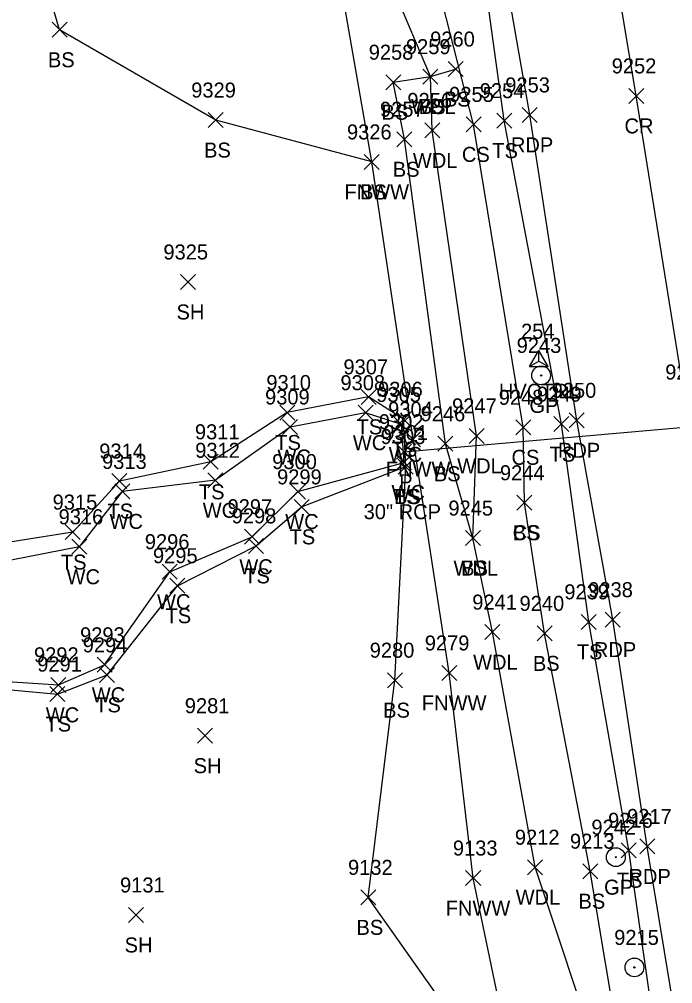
# Model space of a CAD drawing. Extents: x 1439173 to 1457902, y 641926 to 659889.
# Drawn here: x 1448178.4 to 1448265.5, y 646434.5 to 646563.1 of the extents above; entities that cross this region are included whole.
import ezdxf

# ---------------------------------------------------------------- set-up
doc = ezdxf.new("R2010")
doc.units = 0
for name, color, linetype in [('C_A', 7, 'Continuous'), ('C_I', 7, 'Continuous'), ('CPSM', 7, 'Continuous'), ('D_A', 7, 'Continuous'), ('D_C', 7, 'Continuous'), ('D_I', 7, 'Continuous'), ('D_TIC', 7, 'Continuous'), ('DCP', 7, 'Continuous'), ('L_A', 7, 'Continuous'), ('L_I', 7, 'Continuous'), ('L_TIC', 7, 'Continuous'), ('LAWA', 7, 'Continuous'), ('LAWE', 7, 'Continuous'), ('LELB', 7, 'Continuous'), ('LFNC', 7, 'Continuous'), ('P_A', 7, 'Continuous'), ('P_I', 7, 'Continuous'), ('P_TIC', 7, 'Continuous'), ('PET', 7, 'Continuous'), ('PRC', 7, 'Continuous'), ('R_A', 7, 'Continuous'), ('R_I', 7, 'Continuous'), ('RGP', 7, 'Continuous')]:
    doc.layers.add(name, color=color, linetype=linetype)

msp = doc.modelspace()

# ---------------------------------------------------------------- linework, layer by layer
at = {"layer": 'CPSM'}
for p, q in [((1448246.41, 646516.77), (1448247.66, 646518.94)), ((1448248.91, 646516.77), (1448247.66, 646518.94)), ((1448247.66, 646517.49), (1448247.66, 646518.94)), ((1448246.41, 646516.77), (1448247.66, 646517.49)), ((1448246.41, 646516.77), (1448248.91, 646516.77)), ((1448247.66, 646517.49), (1448247.66, 646517.49)), ((1448247.66, 646517.49), (1448248.91, 646516.77))]:
    msp.add_line(p, q, dxfattribs=at)
at = {"layer": 'D_TIC'}
for points in [[(1448228.69, 646504.43), (1448230.69, 646506.43)], [(1448230.69, 646504.43), (1448228.69, 646506.43)]]:
    msp.add_lwpolyline(points, dxfattribs=at)
at = {"layer": 'DCP'}
msp.add_lwpolyline([(1448229.69, 646505.43), (1448300.46, 646511.65)], dxfattribs=at)
at = {"layer": 'L_TIC'}
for points in [[(1448182.78, 646560.69), (1448184.78, 646562.69)], [(1448184.78, 646560.69), (1448182.78, 646562.69)], [(1448235.58, 646555.45), (1448237.58, 646557.45)], [(1448237.58, 646555.45), (1448235.58, 646557.45)], [(1448227.26, 646553.7), (1448229.26, 646555.7)], [(1448229.26, 646553.7), (1448227.26, 646555.7)], [(1448232.23, 646554.44), (1448234.23, 646556.44)], [(1448234.23, 646554.44), (1448232.23, 646556.44)], [(1448232.23, 646554.44), (1448234.23, 646556.44)], [(1448234.23, 646554.44), (1448232.23, 646556.44)], [(1448203.61, 646548.65), (1448205.61, 646550.65)], [(1448205.61, 646548.65), (1448203.61, 646550.65)], [(1448242.06, 646548.57), (1448244.06, 646550.57)], [(1448244.06, 646548.57), (1448242.06, 646550.57)], [(1448232.47, 646547.27), (1448234.47, 646549.27)], [(1448234.47, 646547.27), (1448232.47, 646549.27)], [(1448237.98, 646548.07), (1448239.98, 646550.07)], [(1448239.98, 646548.07), (1448237.98, 646550.07)], [(1448228.76, 646546.09), (1448230.76, 646548.09)], [(1448230.76, 646546.09), (1448228.76, 646548.09)], [(1448224.41, 646543.07), (1448226.41, 646545.07)], [(1448226.41, 646543.07), (1448224.41, 646545.07)], [(1448224.41, 646543.07), (1448226.41, 646545.07)], [(1448226.41, 646543.07), (1448224.41, 646545.07)], [(1448199.89, 646527.06), (1448201.89, 646529.06)], [(1448201.89, 646527.06), (1448199.89, 646529.06)], [(1448223.97, 646511.74), (1448225.97, 646513.74)], [(1448225.97, 646511.74), (1448223.97, 646513.74)], [(1448213.13, 646509.65), (1448215.13, 646511.65)], [(1448215.13, 646509.65), (1448213.13, 646511.65)], [(1448223.57, 646509.63), (1448225.57, 646511.63)], [(1448225.57, 646509.63), (1448223.57, 646511.63)], [(1448228.64, 646508.75), (1448230.64, 646510.75)], [(1448230.64, 646508.75), (1448228.64, 646510.75)], [(1448213.52, 646507.72), (1448215.52, 646509.72)], [(1448215.52, 646507.72), (1448213.52, 646509.72)], [(1448228.35, 646508.06), (1448230.35, 646510.06)], [(1448230.35, 646508.06), (1448228.35, 646510.06)], [(1448244.59, 646507.68), (1448246.59, 646509.68)], [(1448246.59, 646507.68), (1448244.59, 646509.68)], [(1448249.69, 646508.1), (1448251.69, 646510.1)], [(1448251.69, 646508.1), (1448249.69, 646510.1)], [(1448229.92, 646506.09), (1448231.92, 646508.09)], [(1448231.92, 646506.09), (1448229.92, 646508.09)], [(1448238.37, 646506.54), (1448240.37, 646508.54)], [(1448240.37, 646506.54), (1448238.37, 646508.54)], [(1448234.23, 646505.48), (1448236.23, 646507.48)], [(1448236.23, 646505.48), (1448234.23, 646507.48)], [(1448202.95, 646503.08), (1448204.95, 646505.08)], [(1448204.95, 646503.08), (1448202.95, 646505.08)], [(1448228.72, 646502.99), (1448230.72, 646504.99)], [(1448230.72, 646502.99), (1448228.72, 646504.99)], [(1448228.94, 646502.45), (1448230.94, 646504.45)], [(1448230.94, 646502.45), (1448228.94, 646504.45)], [(1448228.94, 646502.45), (1448230.94, 646504.45)], [(1448230.94, 646502.45), (1448228.94, 646504.45)], [(1448190.77, 646500.51), (1448192.77, 646502.51)], [(1448192.77, 646500.51), (1448190.77, 646502.51)], [(1448203.57, 646500.61), (1448205.57, 646502.61)], [(1448205.57, 646500.61), (1448203.57, 646502.61)], [(1448191.14, 646499.13), (1448193.14, 646501.13)], [(1448193.14, 646499.13), (1448191.14, 646501.13)], [(1448214.56, 646499.11), (1448216.56, 646501.11)], [(1448216.56, 646499.11), (1448214.56, 646501.11)], [(1448215.04, 646497.07), (1448217.04, 646499.07)], [(1448217.04, 646497.07), (1448215.04, 646499.07)], [(1448244.75, 646497.62), (1448246.75, 646499.62)], [(1448246.75, 646497.62), (1448244.75, 646499.62)], [(1448244.75, 646497.62), (1448246.75, 646499.62)], [(1448246.75, 646497.62), (1448244.75, 646499.62)], [(1448184.55, 646493.71), (1448186.55, 646495.71)], [(1448186.55, 646493.71), (1448184.55, 646495.71)], [(1448208.44, 646493.09), (1448210.44, 646495.09)], [(1448210.44, 646493.09), (1448208.44, 646495.09)], [(1448237.88, 646492.91), (1448239.88, 646494.91)], [(1448239.88, 646492.91), (1448237.88, 646494.91)], [(1448237.88, 646492.91), (1448239.88, 646494.91)], [(1448239.88, 646492.91), (1448237.88, 646494.91)], [(1448185.41, 646491.75), (1448187.41, 646493.75)], [(1448187.41, 646491.75), (1448185.41, 646493.75)], [(1448208.99, 646491.87), (1448210.99, 646493.87)], [(1448210.99, 646491.87), (1448208.99, 646493.87)], [(1448197.47, 646488.43), (1448199.47, 646490.43)], [(1448199.47, 646488.43), (1448197.47, 646490.43)], [(1448198.5, 646486.56), (1448200.5, 646488.56)], [(1448200.5, 646486.56), (1448198.5, 646488.56)], [(1448253.33, 646481.74), (1448255.33, 646483.74)], [(1448255.33, 646481.74), (1448253.33, 646483.74)], [(1448240.49, 646480.37), (1448242.49, 646482.37)], [(1448242.49, 646480.37), (1448240.49, 646482.37)], [(1448247.44, 646480.2), (1448249.44, 646482.2)], [(1448249.44, 646480.2), (1448247.44, 646482.2)], [(1448188.78, 646476.01), (1448190.78, 646478.01)], [(1448190.78, 646476.01), (1448188.78, 646478.01)], [(1448234.73, 646474.92), (1448236.73, 646476.92)], [(1448236.73, 646474.92), (1448234.73, 646476.92)], [(1448189.13, 646474.67), (1448191.13, 646476.67)], [(1448191.13, 646474.67), (1448189.13, 646476.67)], [(1448227.48, 646473.96), (1448229.48, 646475.96)], [(1448229.48, 646473.96), (1448227.48, 646475.96)], [(1448182.64, 646473.34), (1448184.64, 646475.34)], [(1448184.64, 646473.34), (1448182.64, 646475.34)], [(1448182.5, 646472.11), (1448184.5, 646474.11)], [(1448184.5, 646472.11), (1448182.5, 646474.11)], [(1448202.17, 646466.56), (1448204.17, 646468.56)], [(1448204.17, 646466.56), (1448202.17, 646468.56)], [(1448258.66, 646451.28), (1448260.66, 646453.28)], [(1448260.66, 646451.28), (1448258.66, 646453.28)], [(1448246.18, 646449.02), (1448248.18, 646451.02)], [(1448248.18, 646449.02), (1448246.18, 646451.02)], [(1448253.52, 646448.49), (1448255.52, 646450.49)], [(1448255.52, 646448.49), (1448253.52, 646450.49)], [(1448237.92, 646447.58), (1448239.92, 646449.58)], [(1448239.92, 646447.58), (1448237.92, 646449.58)], [(1448223.93, 646445), (1448225.93, 646447)], [(1448225.93, 646445), (1448223.93, 646447)], [(1448192.98, 646442.65), (1448194.98, 646444.65)], [(1448194.98, 646442.65), (1448192.98, 646444.65)]]:
    msp.add_lwpolyline(points, dxfattribs=at)
at = {"layer": 'LAWA'}
msp.add_lwpolyline([(1448245.53, 646416.76), (1448255.84, 646423.96), (1448247.18, 646450.02), (1448241.49, 646481.37), (1448238.88, 646493.91), (1448239.37, 646507.54), (1448233.47, 646548.27), (1448233.23, 646555.44), (1448226.41, 646571.66), (1448218.69, 646589.95)], dxfattribs=at)
at = {"layer": 'LAWE'}
msp.add_lwpolyline([(1448131.03, 646465), (1448142.51, 646472.24), (1448161.19, 646472.33), (1448170.68, 646475.19), (1448183.64, 646474.34), (1448189.78, 646477.01), (1448198.47, 646489.43), (1448209.44, 646494.09), (1448215.56, 646500.11), (1448229.72, 646503.99), (1448229.35, 646509.06), (1448224.57, 646510.63), (1448214.52, 646508.72), (1448204.57, 646501.61), (1448192.14, 646500.13), (1448186.41, 646492.75), (1448168.44, 646489.25), (1448147.2, 646481.87), (1448126.84, 646479.88)], dxfattribs=at)
at = {"layer": 'LELB'}
for points in [[(1448296.03, 646180.88), (1448290.72, 646221.1), (1448287.61, 646237.31), (1448286.97, 646249.77), (1448285.59, 646270.76), (1448281.89, 646306.51), (1448275.17, 646350.37), (1448271.57, 646377.15), (1448266.22, 646406.8), (1448259.66, 646452.28), (1448254.33, 646482.74), (1448250.69, 646509.1), (1448243.06, 646549.57), (1448238.14, 646585.37), (1448235.4, 646595.39), (1448223.99, 646612.78), (1448216.43, 646615.7)], [(1448245.75, 646498.62), (1448245.59, 646508.68), (1448238.98, 646549.07), (1448233.23, 646571.57), (1448230.25, 646594.04), (1448225.59, 646604.74)], [(1448225.41, 646544.07), (1448204.61, 646549.65), (1448183.78, 646561.69), (1448175.26, 646590.86), (1448147.88, 646589.44), (1448118.67, 646585.16), (1448097.35, 646589.82)], [(1448238.88, 646493.91), (1448235.23, 646506.48), (1448229.76, 646547.09), (1448228.26, 646554.7), (1448233.23, 646555.44), (1448236.58, 646556.45)], [(1448142.51, 646472.24), (1448161.52, 646470.49), (1448172.51, 646474.11), (1448183.5, 646473.11), (1448190.13, 646475.67), (1448199.5, 646487.56), (1448209.99, 646492.87), (1448216.04, 646498.07), (1448229.94, 646503.45), (1448229.64, 646509.75), (1448224.97, 646512.74), (1448214.13, 646510.65), (1448203.95, 646504.08), (1448191.77, 646501.51), (1448185.55, 646494.71), (1448167.87, 646491.88), (1448146.91, 646483.06), (1448126.84, 646479.88)], [(1448245.53, 646416.76), (1448224.93, 646446), (1448228.48, 646474.96), (1448229.94, 646503.45)], [(1448287.61, 646237.31), (1448280.47, 646249.99), (1448278.89, 646269.55), (1448274.16, 646305.86), (1448270.87, 646349.84), (1448265.44, 646377.12), (1448261.64, 646406.89), (1448258.62, 646425.03), (1448254.52, 646449.49), (1448248.44, 646481.2), (1448245.75, 646498.62)]]:
    msp.add_lwpolyline(points, dxfattribs=at)
at = {"layer": 'LFNC'}
msp.add_lwpolyline([(1448264.99, 646301.46), (1448260.31, 646335.45), (1448255.18, 646361.33), (1448248.73, 646393.32), (1448245.53, 646416.76), (1448238.92, 646448.58), (1448235.73, 646475.92), (1448230.92, 646507.09), (1448225.41, 646544.07), (1448221.17, 646568.34), (1448218.69, 646589.95)], dxfattribs=at)
at = {"layer": 'P_TIC'}
for points in [[(1448259.65, 646551.87), (1448261.65, 646553.87)], [(1448261.65, 646551.87), (1448259.65, 646553.87)], [(1448245.46, 646549.34), (1448247.46, 646551.34)], [(1448247.46, 646549.34), (1448245.46, 646551.34)], [(1448251.72, 646508.61), (1448253.72, 646510.61)], [(1448253.72, 646508.61), (1448251.72, 646510.61)], [(1448256.52, 646482.03), (1448258.52, 646484.03)], [(1448258.52, 646482.03), (1448256.52, 646484.03)], [(1448261.13, 646451.79), (1448263.13, 646453.79)], [(1448263.13, 646451.79), (1448261.13, 646453.79)]]:
    msp.add_lwpolyline(points, dxfattribs=at)
at = {"layer": 'PET'}
msp.add_lwpolyline([(1448331.09, 645886.39), (1448326.63, 645936.53), (1448323.37, 645969.74), (1448318.61, 646019.75), (1448314.85, 646060.49), (1448310.56, 646101.37), (1448305.91, 646138.22), (1448301.57, 646183.52), (1448300.54, 646194.12), (1448294.77, 646239.41), (1448289.46, 646272.11), (1448284.57, 646306.83), (1448278.36, 646350.9), (1448273.98, 646377.73), (1448269.75, 646406.45), (1448262.13, 646452.79), (1448257.52, 646483.03), (1448252.72, 646509.61), (1448246.46, 646550.34), (1448240.19, 646586.21)], dxfattribs=at)
at = {"layer": 'PRC'}
msp.add_lwpolyline([(1448345.39, 645887.63), (1448340.89, 645937.21), (1448337.6, 645971.85), (1448332.94, 646019.26), (1448328.46, 646064), (1448324.3, 646103.05), (1448320.37, 646140.53), (1448315.34, 646186.21), (1448314.1, 646195.77), (1448308.6, 646240.95), (1448301.99, 646288.45), (1448298.89, 646310.52), (1448292.09, 646353.02), (1448288.02, 646380.98), (1448283.91, 646408.77), (1448276.49, 646455.17), (1448271.43, 646484.75), (1448267.22, 646512.05), (1448260.65, 646552.87), (1448253.95, 646593.27)], dxfattribs=at)
at = {"layer": 'RGP'}
for p, q in [((1448247.98, 646515.6), (1448247.98, 646515.6)), ((1448257.94, 646451.36), (1448257.94, 646451.36)), ((1448260.41, 646436.66), (1448260.41, 646436.66))]:
    msp.add_line(p, q, dxfattribs=at)
for centre, radius in [((1448247.98, 646515.6), 1.25), ((1448247.98, 646515.6), 0.0833), ((1448257.94, 646451.36), 1.25), ((1448257.94, 646451.36), 0.0833), ((1448260.41, 646436.66), 1.25), ((1448260.41, 646436.66), 0.0833)]:
    msp.add_circle(centre, radius, dxfattribs=at)

# ---------------------------------------------------------------- texts
at = {"layer": 'C_A'}
msp.add_text('HVCTRL', height=2, dxfattribs=at).set_placement((1448242.36, 646512.49))
at = {"layer": 'C_I'}
msp.add_text('254', height=2, dxfattribs=at).set_placement((1448245.3, 646520.49))
at = {"layer": 'D_A'}
msp.add_text('P', height=2, dxfattribs=at).set_placement((1448229.06, 646500.43))
at = {"layer": 'D_C'}
msp.add_text('30" RCP', height=2, dxfattribs=at).set_placement((1448224.32, 646496.43))
at = {"layer": 'D_I'}
msp.add_text('9302', height=2, dxfattribs=at).set_placement((1448226.35, 646508.43))
at = {"layer": 'L_A'}
for s, p in [('BS', (1448182.23, 646556.69)), ('BS', (1448235.02, 646551.45)), ('BS', (1448226.7, 646549.7)), ('WDL', (1448230.64, 646550.44)), ('BS', (1448231.67, 646550.44)), ('BS', (1448203.05, 646544.65)), ('TS', (1448241.47, 646544.57)), ('WDL', (1448230.88, 646543.27)), ('CS', (1448237.42, 646544.07)), ('BS', (1448228.2, 646542.09)), ('BS', (1448223.85, 646539.07)), ('FNWW', (1448221.76, 646539.07)), ('SH', (1448199.38, 646523.06)), ('TS', (1448223.38, 646507.74)), ('TS', (1448212.54, 646505.65)), ('WC', (1448222.88, 646505.63)), ('TS', (1448228.05, 646504.75)), ('WC', (1448212.83, 646503.72)), ('WC', (1448227.66, 646504.06)), ('CS', (1448244.03, 646503.68)), ('TS', (1448249.1, 646504.1)), ('FNWW', (1448227.27, 646502.09)), ('WDL', (1448236.79, 646502.54)), ('BS', (1448233.67, 646501.48)), ('TS', (1448202.36, 646499.08)), ('WC', (1448228.03, 646498.99)), ('TS', (1448228.35, 646498.45)), ('BS', (1448228.38, 646498.45)), ('TS', (1448190.18, 646496.51)), ('WC', (1448202.87, 646496.61)), ('WC', (1448190.45, 646495.13)), ('WC', (1448213.87, 646495.11)), ('TS', (1448214.45, 646493.07)), ('CS', (1448244.19, 646493.62)), ('BS', (1448244.19, 646493.62)), ('TS', (1448183.96, 646489.71)), ('WC', (1448207.75, 646489.09)), ('BS', (1448237.32, 646488.91)), ('WC', (1448184.72, 646487.75)), ('TS', (1448208.4, 646487.87)), ('WDL', (1448236.3, 646488.91)), ('WC', (1448196.78, 646484.43)), ('TS', (1448197.91, 646482.56)), ('TS', (1448252.74, 646477.74)), ('WDL', (1448238.91, 646476.37)), ('BS', (1448246.88, 646476.2)), ('WC', (1448188.08, 646472.01)), ('FNWW', (1448232.08, 646470.92)), ('TS', (1448188.54, 646470.67)), ('BS', (1448226.92, 646469.96)), ('WC', (1448181.95, 646469.34)), ('TS', (1448181.91, 646468.11)), ('SH', (1448201.66, 646462.56)), ('TS', (1448258.06, 646447.28)), ('WDL', (1448244.59, 646445.02)), ('BS', (1448252.96, 646444.49)), ('FNWW', (1448235.26, 646443.58)), ('BS', (1448223.37, 646441)), ('SH', (1448192.46, 646438.65))]:
    msp.add_text(s, height=2, dxfattribs=at).set_placement(p)
at = {"layer": 'L_I'}
for s, p in [('9259', (1448229.96, 646558.44)), ('9259', (1448229.96, 646558.44)), ('9260', (1448233.19, 646559.45)), ('9258', (1448225, 646557.7)), ('9329', (1448201.34, 646552.65)), ('9255', (1448235.72, 646552.07)), ('9254', (1448239.8, 646552.57)), ('9256', (1448230.15, 646551.27)), ('9257', (1448226.5, 646550.09)), ('9326', (1448222.1, 646547.07)), ('9326', (1448222.1, 646547.07)), ('9325', (1448197.63, 646531.06)), ('9307', (1448221.63, 646515.74)), ('9310', (1448211.35, 646513.65)), ('9308', (1448221.23, 646513.63)), ('9305', (1448226.01, 646512.06)), ('9306', (1448226.25, 646512.75)), ('9249', (1448247.42, 646512.1)), ('9309', (1448211.18, 646511.72)), ('9248', (1448242.33, 646511.68)), ('9304', (1448227.59, 646510.09)), ('9246', (1448231.91, 646509.48)), ('9247', (1448236.11, 646510.54)), ('9311', (1448201.83, 646507.08)), ('9301', (1448226.95, 646506.99)), ('9303', (1448226.6, 646506.45)), ('9303', (1448226.6, 646506.45)), ('9314', (1448189.08, 646504.51)), ('9312', (1448201.87, 646504.61)), ('9313', (1448189.45, 646503.13)), ('9300', (1448212.13, 646503.11)), ('9299', (1448212.78, 646501.07)), ('9244', (1448242.49, 646501.62)), ('9244', (1448242.49, 646501.62)), ('9315', (1448182.86, 646497.71)), ('9297', (1448206.18, 646497.09)), ('9245', (1448235.62, 646496.91)), ('9245', (1448235.62, 646496.91)), ('9316', (1448183.66, 646495.75)), ('9298', (1448206.73, 646495.87)), ('9296', (1448195.15, 646492.43)), ('9295', (1448196.24, 646490.56)), ('9239', (1448251.07, 646485.74)), ('9241', (1448238.8, 646484.37)), ('9240', (1448245.1, 646484.2)), ('9293', (1448186.52, 646480.01)), ('9294', (1448186.87, 646478.67)), ('9279', (1448232.47, 646478.92)), ('9292', (1448180.38, 646477.34)), ('9280', (1448225.13, 646477.96)), ('9291', (1448180.81, 646476.11)), ('9281', (1448200.48, 646470.56)), ('9216', (1448256.91, 646455.28)), ('9212', (1448244.48, 646453.02)), ('9213', (1448251.82, 646452.49)), ('9133', (1448236.22, 646451.58)), ('9132', (1448222.24, 646449)), ('9131', (1448191.85, 646446.65))]:
    msp.add_text(s, height=2, dxfattribs=at).set_placement(p)
at = {"layer": 'P_A'}
for s, p in [('CR', (1448259.09, 646547.87)), ('RDP', (1448243.95, 646545.34)), ('RDP', (1448250.21, 646504.61)), ('RDP', (1448255.01, 646478.03)), ('RDP', (1448259.62, 646447.79))]:
    msp.add_text(s, height=2, dxfattribs=at).set_placement(p)
at = {"layer": 'P_I'}
for s, p in [('9252', (1448257.39, 646555.87)), ('9253', (1448243.2, 646553.34)), ('9251', (1448264.52, 646515.05)), ('9250', (1448249.38, 646512.61)), ('9238', (1448254.26, 646486.03)), ('9217', (1448259.44, 646455.79))]:
    msp.add_text(s, height=2, dxfattribs=at).set_placement(p)
at = {"layer": 'R_A'}
for p in [(1448246.42, 646510.6), (1448256.37, 646446.36)]:
    msp.add_text('GP', height=2, dxfattribs=at).set_placement(p)
at = {"layer": 'R_I'}
for s, p in [('9243', (1448244.72, 646518.6)), ('9242', (1448254.68, 646454.36)), ('9215', (1448257.72, 646439.66))]:
    msp.add_text(s, height=2, dxfattribs=at).set_placement(p)

doc.saveas('drawing.dxf')
